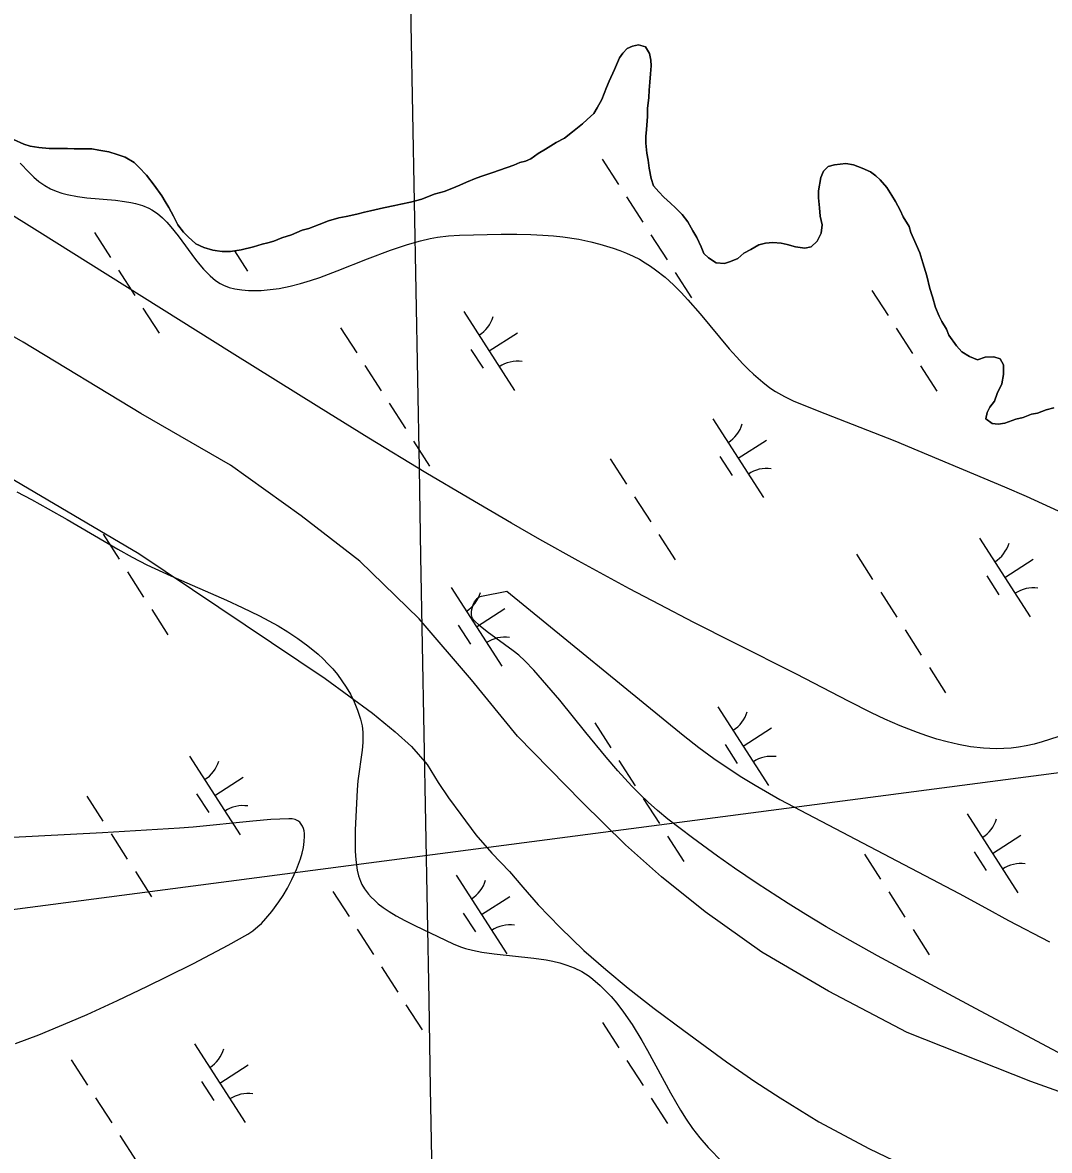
# Model space of a CAD drawing. Extents: x 3937982 to 3958556, y 219448 to 241894.
# Drawn here: x 3945817 to 3946366, y 232648 to 233251 of the extents above; entities that cross this region are included whole.
import ezdxf

# ---------------------------------------------------------------- set-up
doc = ezdxf.new("R2010")
doc.units = 0
for name, color, linetype in [('V-GRID-MAJR', 7, 'Continuous'), ('V-SITE-VEGE', 7, 'Continuous'), ('V-TOPO-SHOR', 7, 'Continuous'), ('V-UTIL-LINE', 7, 'Continuous'), ('V-WETL-SWMP', 7, 'Continuous')]:
    doc.layers.add(name, color=color, linetype=linetype)

msp = doc.modelspace()

# ---------------------------------------------------------------- linework, layer by layer
at = {"layer": 'V-GRID-MAJR'}
msp.add_spline([(3946136.867, 227095.12), (3946078.329, 230314.506), (3945968.142, 236374.431), (3945930.73, 238431.955)], degree=3, dxfattribs=at)
at = {"layer": 'V-SITE-VEGE'}
for points in [[(3945815.873, 233175.719), (3945820.711, 233170.732), (3945823.277, 233168.354), (3945825.949, 233166.066)], [(3945825.949, 233166.066), (3945829.048, 233163.842), (3945832.142, 233162.132), (3945835.19, 233160.824), (3945838.157, 233159.824), (3945841.023, 233159.058), (3945846.562, 233157.993), (3945851.535, 233157.352), (3945866.864, 233155.978), (3945871.632, 233155.376), (3945875.095, 233154.768), (3945877.614, 233154.196), (3945881.247, 233153.113), (3945884.674, 233151.7), (3945886.285, 233150.844), (3945889.273, 233148.843), (3945891.934, 233146.602), (3945894.322, 233144.231), (3945896.484, 233141.812), (3945900.398, 233136.901), (3945909.6, 233124.412), (3945911.863, 233121.574), (3945913.899, 233119.214), (3945917.378, 233115.675), (3945920.387, 233113.183), (3945922.762, 233111.588), (3945924.618, 233110.574), (3945927.534, 233109.374), (3945930.629, 233108.6), (3945934.305, 233108.09), (3945937.87, 233107.811), (3945941.334, 233107.735), (3945944.692, 233107.834), (3945947.953, 233108.075), (3945954.279, 233108.927), (3945960.228, 233110.136), (3945965.817, 233111.577), (3945971.067, 233113.156), (3945975.996, 233114.803), (3945985.261, 233118.211), (3946001.533, 233124.641), (3946013.773, 233129.29), (3946022.973, 233132.36), (3946029.879, 233134.298), (3946035.062, 233135.486), (3946038.952, 233136.209), (3946044.786, 233136.981), (3946050.625, 233137.333), (3946072.936, 233137.814), (3946081.38, 233137.822), (3946088.781, 233137.661), (3946095.257, 233137.345), (3946100.92, 233136.911), (3946105.866, 233136.391), (3946114.49, 233135.113), (3946120.927, 233133.81), (3946125.729, 233132.614), (3946132.889, 233130.437), (3946136.445, 233129.163), (3946139.984, 233127.757), (3946143.522, 233126.157), (3946146.826, 233124.445), (3946149.908, 233122.641), (3946152.8, 233120.765), (3946155.516, 233118.84), (3946160.556, 233114.827), (3946165.051, 233110.777), (3946169.094, 233106.765), (3946172.758, 233102.853), (3946179.387, 233095.24), (3946194.882, 233076.575), (3946198.663, 233072.291), (3946202.044, 233068.661), (3946205.075, 233065.604), (3946207.795, 233063.029), (3946212.733, 233058.794), (3946216.609, 233055.876), (3946219.628, 233053.85), (3946224.353, 233051.104), (3946229.342, 233048.741), (3946245.863, 233042.048), (3946283.337, 233027.495), (3946295.724, 233022.399), (3946341.99, 233002.925), (3946353.5, 232997.903), (3946370.656, 232990.059)], [(3946349.412, 232863.859), (3946345.429, 232863.399), (3946341.566, 232863.139), (3946337.82, 232863.057), (3946334.185, 232863.132), (3946330.663, 232863.343), (3946323.826, 232864.117), (3946317.41, 232865.254), (3946311.389, 232866.649), (3946305.742, 232868.224), (3946300.446, 232869.911), (3946295.482, 232871.666), (3946286.18, 232875.345), (3946278.045, 232878.916), (3946270.937, 232882.259), (3946258.534, 232888.452), (3946230.831, 232902.87), (3946197.444, 232919.514), (3946175.965, 232930.45), (3946157.508, 232940.057), (3946141.575, 232948.513), (3946114.066, 232963.47), (3946093.66, 232974.871), (3946078.427, 232983.553), (3946055.614, 232996.818), (3946032.752, 233010.427), (3946002.198, 233028.984), (3945975.572, 233045.388), (3945929.156, 233074.353), (3945825.007, 233139.733), (3945790.206, 233161.278)], [(3945814.102, 233000.228), (3945821.915, 232996.066), (3945830.824, 232991.165), (3945840.992, 232985.41), (3945868.116, 232969.575), (3945875.755, 232965.309), (3945883.68, 232961.277), (3945896.423, 232955.339), (3945926.205, 232942.341)], [(3946394.966, 232687.729), (3946326.53, 232724.241), (3946274.007, 232752.497), (3946259.394, 232760.605), (3946246.74, 232767.923), (3946235.771, 232774.497), (3946226.258, 232780.387), (3946209.804, 232791.014), (3946197.637, 232799.261), (3946188.607, 232805.602), (3946175.234, 232815.377), (3946162.065, 232825.476), (3946156.544, 232830.022), (3946151.553, 232834.491), (3946147.02, 232838.839), (3946142.886, 232843.041), (3946135.388, 232851.186), (3946129.045, 232858.537), (3946118.262, 232871.683), (3946104.289, 232888.958), (3946095.126, 232899.728), (3946090.426, 232904.93), (3946085.615, 232909.976), (3946082.451, 232912.925), (3946079.453, 232915.371), (3946065.569, 232925.422), (3946061.729, 232928.5), (3946058.311, 232931.742), (3946057.844, 232932.369), (3946057.517, 232933.067), (3946057.169, 232934.599), (3946057.136, 232936.109), (3946057.3, 232937.489), (3946057.977, 232939.896), (3946058.778, 232941.554), (3946059.53, 232942.636), (3946060.165, 232943.326), (3946061.228, 232944.114), (3946062.407, 232944.544), (3946076.059, 232947.107), (3946170.255, 232870.286), (3946178.605, 232863.745), (3946186.633, 232857.9), (3946194.321, 232852.651), (3946201.655, 232847.912), (3946208.63, 232843.615), (3946221.932, 232835.882), (3946317.693, 232785.786), (3946331.721, 232778.007), (3946344.122, 232771.341), (3946365.986, 232759.893)], [(3945926.205, 232942.341), (3945934.573, 232938.517), (3945943.902, 232933.965), (3945948.739, 232931.429), (3945953.773, 232928.623), (3945958.975, 232925.496), (3945964.31, 232921.992), (3945969.727, 232918.033), (3945975.154, 232913.534), (3945977.8, 232911.084), (3945980.416, 232908.465), (3945982.982, 232905.655), (3945985.482, 232902.634), (3945987.899, 232899.384), (3945990.205, 232895.882), (3945992.38, 232892.097), (3945994.395, 232888.009), (3945996.216, 232883.582), (3945997.807, 232878.779), (3945998.608, 232875.312), (3945999.018, 232871.845), (3945999.108, 232869.526), (3945999.038, 232866.436), (3945998.682, 232862.313), (3945996.294, 232845.804), (3945995.982, 232841.09), (3945994.983, 232819.569), (3945994.877, 232812.391), (3945994.981, 232808.293), (3945995.3, 232803.609), (3945995.982, 232798.262), (3945996.677, 232795.208), (3945997.711, 232792.343), (3945998.577, 232790.531), (3945999.939, 232788.231), (3946002.092, 232785.355), (3946003.48, 232783.805), (3946005.194, 232782.107), (3946007.306, 232780.26), (3946009.897, 232778.261), (3946013.059, 232776.105), (3946016.882, 232773.786), (3946021.458, 232771.296), (3946026.846, 232768.603), (3946047.307, 232758.766), (3946051.258, 232757.269), (3946053.949, 232756.427), (3946057.599, 232755.469), (3946062.551, 232754.449), (3946069.278, 232753.433), (3946090.377, 232751.199), (3946097.09, 232750.214), (3946100.592, 232749.536), (3946104.252, 232748.657)], [(3946482.09, 232905.067), (3946362.103, 232866.759), (3946357.747, 232865.508), (3946353.518, 232864.554), (3946349.412, 232863.859)], [(3945813.428, 232705.551), (3945825.869, 232710.307), (3945842.37, 232717.106), (3945851.676, 232721.169), (3945867.95, 232728.562), (3945883.969, 232736.138), (3945894.537, 232741.311), (3945908.512, 232748.389), (3945927.006, 232758.189), (3945937.528, 232763.999), (3945940.244, 232765.762), (3945942.997, 232768.003), (3945944.836, 232769.735), (3945947.279, 232772.306), (3945950.478, 232776.135), (3945954.236, 232781.321), (3945956.405, 232784.682), (3945958.731, 232788.647), (3945961.158, 232793.269), (3945963.567, 232798.559), (3945965.682, 232804.248), (3945966.575, 232807.259), (3945967.29, 232810.329), (3945967.759, 232813.407), (3945967.904, 232816.417), (3945967.825, 232817.845), (3945967.626, 232819.217), (3945967.292, 232820.52), (3945966.809, 232821.73), (3945966.153, 232822.832), (3945965.305, 232823.794), (3945964.238, 232824.593), (3945962.928, 232825.197), (3945961.343, 232825.57), (3945959.448, 232825.672), (3945949.9, 232825.226), (3945940.326, 232824.427), (3945908.318, 232821.073), (3945900.996, 232820.532), (3945859.897, 232818.169), (3945736.593, 232811.66)], [(3946104.252, 232748.657), (3946108.059, 232747.515), (3946111.985, 232746.017), (3946116.008, 232744.06), (3946118.008, 232742.882), (3946120.018, 232741.543), (3946122.02, 232740.015), (3946125.875, 232736.664), (3946129.494, 232733.103), (3946131.783, 232730.619), (3946134.7, 232727.182), (3946138.372, 232722.408), (3946142.935, 232715.742), (3946148.124, 232707.216), (3946151.137, 232701.881), (3946163.415, 232679.181), (3946168.787, 232669.963), (3946171.82, 232665.189), (3946175.223, 232660.245), (3946179.088, 232655.172), (3946183.524, 232650.034), (3946191.313, 232642.174)]]:
    msp.add_lwpolyline(points, dxfattribs=at)
at = {"layer": 'V-TOPO-SHOR'}
for points in [[(3946151.981, 233214.784), (3946152.386, 233218.976), (3946152.798, 233223.519), (3946153.201, 233227.711), (3946152.894, 233230.865), (3946152.241, 233234.371), (3946150.189, 233237.898), (3946146.355, 233239), (3946143.197, 233238.34), (3946140.381, 233236.978), (3946137.899, 233234.564), (3946136.119, 233232.137), (3946133.586, 233225.872), (3946130.704, 233219.613), (3946129.258, 233216.136), (3946126.727, 233209.871), (3946124.218, 233205.355), (3946122.426, 233202.232), (3946118.887, 233199.129), (3946116.407, 233196.713), (3946111.103, 233192.586), (3946106.859, 233189.141), (3946102.28, 233186.753), (3946096.636, 233183.329), (3946092.757, 233180.933), (3946088.872, 233178.184), (3946086.054, 233176.822), (3946082.898, 233176.165), (3946079.729, 233174.807), (3946071.996, 233172.112), (3946068.482, 233170.758), (3946063.21, 233169.079), (3946059.694, 233167.727), (3946054.418, 233165.698), (3946050.898, 233163.996), (3946046.677, 233162.3), (3946042.456, 233160.608), (3946037.19, 233159.279), (3946030.508, 233156.568), (3946024.538, 233154.899), (3946019.276, 233153.918), (3946016.118, 233153.26), (3946010.155, 233151.939), (3946003.134, 233150.285), (3945999.978, 233149.625), (3945995.765, 233148.632), (3945990.152, 233147.307), (3945986.293, 233146.66), (3945980.674, 233144.984), (3945975.748, 233142.951), (3945970.124, 233140.925), (3945966.612, 233139.924), (3945960.982, 233137.548), (3945955.713, 233135.869), (3945951.492, 233134.175), (3945948.33, 233133.167), (3945945.174, 233132.51), (3945940.607, 233131.171), (3945933.936, 233129.51), (3945928.327, 233128.535), (3945923.778, 233128.594), (3945918.892, 233129.36), (3945914.013, 233130.824), (3945909.837, 233132.629), (3945905.692, 233136.532), (3945903.276, 233139.012), (3945900.177, 233142.904), (3945897.789, 233147.483), (3945895.401, 233152.062), (3945893.345, 233155.239), (3945891.639, 233158.411), (3945887.514, 233164.061), (3945883.385, 233169.366), (3945879.244, 233173.617), (3945876.828, 233176.1), (3945871.968, 233178.963), (3945867.79, 233180.417), (3945863.26, 233181.877), (3945858.021, 233182.647), (3945854.183, 233183.397), (3945848.238, 233183.474), (3945844.74, 233183.521), (3945841.242, 233183.569), (3945836.693, 233183.628), (3945831.446, 233183.698), (3945825.855, 233184.122), (3945821.317, 233184.881), (3945817.833, 233185.977), (3945812.269, 233188.5)], [(3946368.393, 233045.032), (3946364.18, 233044.036), (3946359.611, 233042.349), (3946356.453, 233041.689), (3946351.884, 233040.002), (3946348.021, 233039.002), (3946342.047, 233036.983), (3946338.539, 233036.33), (3946335.395, 233036.723), (3946331.93, 233039.217), (3946332.676, 233042.705), (3946334.113, 233045.484), (3946336.604, 233048.601), (3946338.058, 233052.779), (3946340.577, 233057.993), (3946341.341, 233062.882), (3946341.41, 233068.129), (3946339.702, 233071.301), (3946336.219, 233072.397), (3946331.666, 233072.106), (3946327.451, 233070.763), (3946323.275, 233072.567), (3946319.112, 233075.072), (3946316.355, 233078.258), (3946312.231, 233083.911), (3946310.875, 233087.077), (3946308.481, 233091.306), (3946307.119, 233094.124), (3946305.081, 233098.699), (3946303.406, 233104.319), (3946302.066, 233108.884), (3946300.405, 233115.555), (3946298.4, 233122.577), (3946296.719, 233127.849), (3946294.681, 233132.424), (3946291.968, 233138.756), (3946290.96, 233141.918), (3946287.882, 233147.208), (3946286.178, 233150.729), (3946283.79, 233155.308), (3946281.734, 233158.485), (3946278.989, 233162.72), (3946275.549, 233166.963), (3946273.126, 233169.095), (3946270.355, 233171.231), (3946265.831, 233173.04), (3946261.307, 233174.848), (3946257.121, 233175.606), (3946251.163, 233174.983), (3946247.653, 233173.982), (3946245.171, 233171.565), (3946243.725, 233168.086), (3946242.582, 233161.102), (3946242.533, 233157.256), (3946243.162, 233151.999), (3946243.453, 233147.448), (3946244.442, 233142.885), (3946244.03, 233138.343), (3946241.876, 233134.173), (3946238.687, 233131.066), (3946235.179, 233130.415), (3946230.29, 233131.179), (3946225.758, 233132.289), (3946222.618, 233133.028), (3946218.076, 233133.44), (3946214.224, 233133.141), (3946210.711, 233132.137), (3946206.48, 233129.745), (3946202.605, 233127.697), (3946199.421, 233124.941), (3946195.55, 233123.243), (3946192.388, 233122.235), (3946187.845, 233122.645), (3946183.68, 233125.149), (3946181.263, 233127.63), (3946179.911, 233131.148), (3946177.527, 233136.075), (3946175.475, 233139.602), (3946172.741, 233144.536), (3946169.645, 233148.427), (3946166.192, 233151.97), (3946163.427, 233154.456), (3946159.97, 233157.649), (3946157.209, 233160.486), (3946154.453, 233163.67), (3946153.103, 233167.539), (3946152.128, 233173.148), (3946151.485, 233177.355), (3946150.836, 233181.211), (3946150.205, 233186.469), (3946150.252, 233189.967), (3946150.654, 233193.811), (3946151.096, 233200.8), (3946151.151, 233204.999), (3946151.929, 233210.936), (3946151.981, 233214.784)], [(3946508.789, 232632.1), (3946438.258, 232655.951), (3946356.08, 232685.378), (3946289.952, 232711.445), (3946247.911, 232733.521), (3946212.329, 232754.459), (3946182, 232775.853), (3946158.635, 232794.705), (3946139.443, 232811.752), (3946116.13, 232834.628), (3946081.609, 232869.723), (3946057.169, 232899.785), (3946029.084, 232932.345), (3945997.482, 232963.202), (3945966.141, 232987.407), (3945928.366, 233014.498), (3945880.449, 233042.074), (3945817.454, 233080.169), (3945739.159, 233125.291)], [(3945774.995, 233028.756), (3945879.314, 232967.371), (3945978.841, 232900.627), (3946004.134, 232882.099), (3946016.247, 232872.142), (3946025.062, 232864.154), (3946033.334, 232854.598), (3946039.328, 232845.071), (3946044.817, 232836.777), (3946051.346, 232827.944), (3946059.423, 232816.991), (3946068.041, 232807.257), (3946077.36, 232797.51), (3946084.593, 232789.017), (3946092.689, 232779.64), (3946104.426, 232767.589), (3946117.21, 232755.348), (3946128.967, 232745.047), (3946140.905, 232735.091), (3946154.756, 232724.237), (3946170.519, 232712.484), (3946193.387, 232695.737), (3946208.471, 232685.391), (3946221.998, 232676.639), (3946242.646, 232663.772), (3946269.745, 232649.417), (3946317.025, 232626.748)]]:
    msp.add_lwpolyline(points, dxfattribs=at)
at = {"layer": 'V-UTIL-LINE'}
msp.add_lwpolyline([(3947017.468, 232934.651), (3945380.278, 232720.543)], dxfattribs=at)
at = {"layer": 'V-WETL-SWMP'}
for p, q in [((3946126.988, 233177.932), (3946135.648, 233164.478)), ((3946139.978, 233157.751), (3946148.638, 233144.297)), ((3945855.554, 233138.79), (3945864.214, 233125.336)), ((3946152.968, 233137.57), (3946161.628, 233124.116)), ((3945930.546, 233128.921), (3945937.482, 233118.144)), ((3945868.544, 233118.609), (3945877.204, 233105.156)), ((3946165.958, 233117.389), (3946174.618, 233103.936)), ((3946271.116, 233107.831), (3946279.776, 233094.377)), ((3945881.534, 233098.429), (3945890.194, 233084.975)), ((3946052.986, 233096.497), (3946080.048, 233054.454)), ((3945987.121, 233087.902), (3945995.781, 233074.448)), ((3946284.106, 233087.65), (3946292.766, 233074.196)), ((3946066.517, 233075.476), (3946081.653, 233085.218)), ((3946056.782, 233076.345), (3946063.277, 233066.254)), ((3946000.111, 233067.721), (3946008.771, 233054.268)), ((3946297.096, 233067.469), (3946305.756, 233054.016)), ((3946013.101, 233047.541), (3946021.761, 233034.087)), ((3946186.115, 233039.199), (3946213.178, 232997.155)), ((3946026.091, 233027.36), (3946034.751, 233013.906)), ((3946199.646, 233018.177), (3946214.782, 233027.919)), ((3946131.249, 233017.801), (3946139.909, 233004.348)), ((3946189.911, 233019.046), (3946196.406, 233008.956)), ((3946144.239, 232997.621), (3946152.899, 232984.167)), ((3945860.244, 232977.692), (3945868.904, 232964.238)), ((3946157.229, 232977.44), (3946165.889, 232963.986)), ((3946328.681, 232975.508), (3946355.743, 232933.465)), ((3946262.816, 232966.913), (3946271.476, 232953.46)), ((3946342.212, 232954.487), (3946357.348, 232964.229)), ((3945873.234, 232957.511), (3945881.893, 232944.057)), ((3946332.477, 232955.356), (3946338.972, 232945.266)), ((3946046.248, 232949.169), (3946073.31, 232907.126)), ((3946275.806, 232946.733), (3946284.466, 232933.279)), ((3945886.223, 232937.33), (3945894.883, 232923.877)), ((3946059.779, 232928.147), (3946074.915, 232937.89)), ((3946050.044, 232929.017), (3946056.539, 232918.926)), ((3946288.796, 232926.552), (3946297.456, 232913.098)), ((3946301.786, 232906.371), (3946310.446, 232892.917)), ((3946188.814, 232885.479), (3946215.876, 232843.436)), ((3946122.949, 232876.884), (3946131.609, 232863.43)), ((3946202.345, 232864.457), (3946217.481, 232874.2)), ((3946192.61, 232865.326), (3946199.105, 232855.236)), ((3945906.381, 232859.14), (3945933.443, 232817.096)), ((3946135.939, 232856.703), (3946144.599, 232843.249)), ((3945919.912, 232838.118), (3945935.047, 232847.86)), ((3945910.177, 232838.987), (3945916.672, 232828.897)), ((3945851.515, 232837.742), (3945860.175, 232824.289)), ((3946148.929, 232836.522), (3946157.589, 232823.069)), ((3946321.943, 232828.18), (3946349.005, 232786.137)), ((3945864.505, 232817.562), (3945873.164, 232804.108)), ((3946161.919, 232816.342), (3946170.578, 232802.888)), ((3946335.474, 232807.159), (3946350.61, 232816.901)), ((3946267.077, 232806.783), (3946275.737, 232793.329)), ((3946325.739, 232808.028), (3946332.234, 232797.937)), ((3945877.494, 232797.381), (3945886.154, 232783.927)), ((3946048.947, 232795.449), (3946076.009, 232753.406)), ((3945983.082, 232786.854), (3945991.741, 232773.401)), ((3946280.067, 232786.602), (3946288.727, 232773.149)), ((3946062.478, 232774.428), (3946077.613, 232784.17)), ((3946052.743, 232775.297), (3946059.237, 232765.207)), ((3945996.071, 232766.674), (3946004.731, 232753.22)), ((3946293.057, 232766.422), (3946301.717, 232752.968)), ((3946009.061, 232746.493), (3946017.721, 232733.039)), ((3946022.051, 232726.312), (3946030.711, 232712.858)), ((3946127.21, 232716.754), (3946135.87, 232703.3)), ((3945909.079, 232705.42), (3945936.142, 232663.377)), ((3945843.214, 232696.825), (3945851.874, 232683.371)), ((3945922.61, 232684.398), (3945937.746, 232694.141)), ((3946140.2, 232696.573), (3946148.86, 232683.119)), ((3945912.875, 232685.267), (3945919.37, 232675.177)), ((3945856.204, 232676.644), (3945864.864, 232663.19)), ((3946153.19, 232676.392), (3946161.849, 232662.938)), ((3945869.194, 232656.463), (3945877.854, 232643.01))]:
    msp.add_line(p, q, dxfattribs=at)
for points in [[(3946212.329, 232754.459), (3946182, 232775.853), (3946158.634, 232794.705), (3946139.442, 232811.753), (3946116.13, 232834.629), (3946081.609, 232869.723), (3946057.168, 232899.785), (3946029.085, 232932.345), (3945997.482, 232963.202), (3945966.141, 232987.408), (3945928.365, 233014.499), (3945880.449, 233042.074), (3945817.454, 233080.169), (3945739.159, 233125.29), (3945656.024, 233174.849), (3945590.778, 233214.724), (3945535.775, 233248.69), (3945469.215, 233281.76), (3945419.623, 233301.66), (3945389.673, 233312.028), (3945344.419, 233329.247), (3945271.889, 233360.647), (3945198.747, 233398.702)], [(3945812.268, 233188.501), (3945817.833, 233185.978), (3945821.317, 233184.882), (3945825.855, 233184.122), (3945831.447, 233183.698), (3945836.694, 233183.629), (3945841.241, 233183.568), (3945844.739, 233183.522), (3945848.237, 233183.475), (3945854.184, 233183.397), (3945858.022, 233182.646), (3945863.26, 233181.877), (3945867.789, 233180.417), (3945871.968, 233178.962), (3945876.828, 233176.099), (3945879.244, 233173.618), (3945883.386, 233169.365), (3945887.514, 233164.062), (3945891.638, 233158.41), (3945893.345, 233155.238), (3945895.402, 233152.062), (3945897.79, 233147.482), (3945900.178, 233142.903), (3945903.276, 233139.013), (3945905.692, 233136.532), (3945909.838, 233132.629), (3945914.013, 233130.824), (3945918.891, 233129.36), (3945923.779, 233128.595), (3945928.327, 233128.535), (3945933.937, 233129.51), (3945940.607, 233131.171), (3945945.173, 233132.51), (3945948.33, 233133.168), (3945951.492, 233134.175), (3945955.713, 233135.869), (3945960.983, 233137.548), (3945966.612, 233139.923), (3945970.124, 233140.926), (3945975.749, 233142.95), (3945980.674, 233144.984), (3945986.294, 233146.659), (3945990.151, 233147.307), (3945995.766, 233148.632), (3945999.978, 233149.626), (3946003.135, 233150.284), (3946010.154, 233151.94), (3946016.119, 233153.26), (3946019.277, 233153.918), (3946024.538, 233154.898), (3946030.508, 233156.568), (3946037.191, 233159.279), (3946042.456, 233160.608), (3946046.677, 233162.301), (3946050.898, 233163.995), (3946054.419, 233165.697), (3946059.694, 233167.727), (3946063.21, 233169.079), (3946068.481, 233170.759), (3946071.997, 233172.112), (3946079.73, 233174.808), (3946082.897, 233176.165), (3946086.054, 233176.823), (3946088.871, 233178.185), (3946092.756, 233180.933), (3946096.636, 233183.33), (3946102.279, 233186.754), (3946106.859, 233189.142), (3946111.103, 233192.585), (3946116.406, 233196.713), (3946118.887, 233199.129), (3946122.427, 233202.231), (3946124.217, 233205.356), (3946126.726, 233209.871), (3946129.258, 233216.135), (3946130.704, 233219.614), (3946133.586, 233225.873), (3946136.118, 233232.137), (3946137.899, 233234.563), (3946140.38, 233236.979), (3946143.197, 233238.341), (3946146.355, 233238.999), (3946150.189, 233237.898), (3946152.241, 233234.372), (3946152.894, 233230.865), (3946153.202, 233227.712), (3946152.797, 233223.519), (3946152.387, 233218.977), (3946151.981, 233214.784), (3946151.93, 233210.936), (3946151.152, 233204.999)], [(3946151.152, 233204.999), (3946151.096, 233200.801), (3946150.654, 233193.81), (3946150.253, 233189.966), (3946150.206, 233186.468), (3946150.836, 233181.212), (3946151.485, 233177.355), (3946152.129, 233173.148), (3946153.104, 233167.538), (3946154.452, 233163.671), (3946157.209, 233160.486), (3946159.97, 233157.65), (3946163.426, 233154.456), (3946166.192, 233151.97), (3946169.644, 233148.426), (3946172.741, 233144.536), (3946175.475, 233139.602), (3946177.527, 233136.076), (3946179.911, 233131.147), (3946181.263, 233127.63), (3946183.68, 233125.149), (3946187.845, 233122.645), (3946192.387, 233122.235), (3946195.55, 233123.242), (3946199.421, 233124.94), (3946202.606, 233127.697), (3946206.481, 233129.745), (3946210.711, 233132.138), (3946214.223, 233133.141), (3946218.076, 233133.439), (3946222.619, 233133.029), (3946225.757, 233132.288), (3946230.291, 233131.178), (3946235.179, 233130.414), (3946238.686, 233131.067), (3946241.876, 233134.173), (3946244.03, 233138.343), (3946244.441, 233142.886), (3946243.452, 233147.447), (3946243.162, 233151.999), (3946242.532, 233157.255), (3946242.583, 233161.103), (3946243.725, 233168.085), (3946245.171, 233171.565), (3946247.652, 233173.981), (3946251.164, 233174.984), (3946257.12, 233175.605), (3946261.308, 233174.849), (3946265.832, 233173.04), (3946270.356, 233171.231), (3946273.127, 233169.095), (3946275.548, 233166.964), (3946278.99, 233162.72), (3946281.733, 233158.485), (3946283.79, 233155.309), (3946286.178, 233150.729), (3946287.881, 233147.208), (3946290.959, 233141.919), (3946291.967, 233138.757), (3946294.682, 233132.424), (3946296.72, 233127.848), (3946298.4, 233122.578), (3946300.406, 233115.554), (3946302.067, 233108.885), (3946303.405, 233104.319), (3946305.08, 233098.699), (3946307.119, 233094.124), (3946308.481, 233091.307), (3946310.874, 233087.077), (3946312.231, 233083.91), (3946316.355, 233078.258), (3946319.111, 233075.072), (3946323.276, 233072.568), (3946327.451, 233070.763), (3946331.667, 233072.107), (3946336.219, 233072.397), (3946339.703, 233071.301), (3946341.41, 233068.129), (3946341.341, 233062.882), (3946340.576, 233057.994), (3946338.058, 233052.78), (3946336.603, 233048.601), (3946334.113, 233045.485), (3946332.676, 233042.705), (3946331.93, 233039.217), (3946335.396, 233036.722), (3946338.539, 233036.33), (3946342.047, 233036.983), (3946348.021, 233039.003), (3946351.883, 233040.002), (3946356.453, 233041.69), (3946359.611, 233042.348), (3946364.181, 233044.037), (3946368.393, 233045.031)], [(3945774.995, 233028.756), (3945879.314, 232967.372), (3945978.84, 232900.627), (3946004.134, 232882.099), (3946016.247, 232872.142), (3946025.063, 232864.154), (3946033.333, 232854.598), (3946039.329, 232845.072), (3946044.817, 232836.777), (3946051.347, 232827.944), (3946059.424, 232816.991), (3946068.041, 232807.256), (3946077.359, 232797.511), (3946084.593, 232789.018), (3946092.69, 232779.64), (3946104.426, 232767.589), (3946117.209, 232755.349), (3946128.967, 232745.047), (3946140.906, 232735.092), (3946154.756, 232724.238), (3946170.519, 232712.483), (3946193.388, 232695.737), (3946208.47, 232685.391), (3946221.998, 232676.64), (3946242.645, 232663.771), (3946269.744, 232649.417), (3946317.024, 232626.749)], [(3946661.144, 232578.474), (3946620.918, 232592.302), (3946575.65, 232608.472), (3946508.79, 232632.099), (3946438.259, 232655.95), (3946356.081, 232685.379), (3946289.953, 232711.446), (3946247.912, 232733.52), (3946212.329, 232754.459)]]:
    msp.add_lwpolyline(points, dxfattribs=at)
for centre, start, end in [((3946051.767, 233098.83), 301.99668, 343.540338), ((3946081.667, 233052.378), 81.996677, 123.540335), ((3946184.896, 233041.531), 301.99668, 343.540338), ((3946214.796, 232995.08), 81.996677, 123.540335), ((3946327.462, 232977.841), 301.99668, 343.540338), ((3946357.362, 232931.389), 81.996677, 123.540335), ((3946045.029, 232951.502), 301.99668, 343.540338), ((3946074.929, 232905.05), 81.996677, 123.540335), ((3946187.595, 232887.812), 301.99668, 343.540338), ((3946217.495, 232841.36), 81.996677, 123.540335), ((3945905.161, 232861.472), 301.99668, 343.540338), ((3945935.061, 232815.02), 81.996677, 123.540335), ((3946320.724, 232830.513), 301.99668, 343.540338), ((3946350.624, 232784.061), 81.996677, 123.540335), ((3946047.727, 232797.782), 301.99668, 343.540338), ((3946077.627, 232751.33), 81.996677, 123.540335), ((3945907.86, 232707.753), 301.99668, 343.540338), ((3945937.76, 232661.301), 81.996677, 123.540335)]:
    msp.add_arc(centre, 17.623, start, end, dxfattribs=at)

doc.saveas('drawing.dxf')
